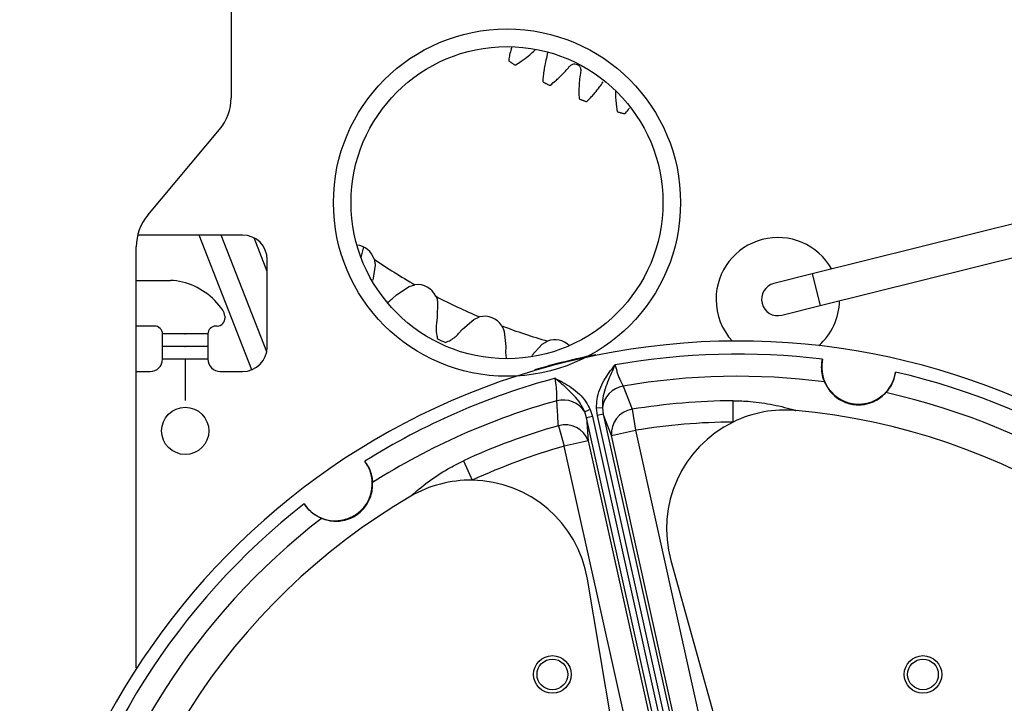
# Model space of a CAD drawing. Header units: inches. Extents: x 170 to 284, y 215 to 248.
# Tile 492 of 656: x 211.616 to 211.784, y 224.769 to 224.885. Entities that reach past the tile are written whole.
import ezdxf

# ---------------------------------------------------------------- set-up
doc = ezdxf.new("R2010")
doc.units = ezdxf.units.IN
doc.header["$LTSCALE"] = 0.25
doc.header["$MEASUREMENT"] = 0
doc.layers.add('ANNOTATIONS', color=1, linetype='Continuous')
doc.layers.add('RH FRONT OF HOOD', color=7, linetype='Continuous')
doc.styles.add('ARIAL', font='arial.ttf', dxfattribs={"height": 0.09375})
doc.dimstyles.new('STANDARD$0', dxfattribs={"dimtxt": 0.09375, "dimasz": 0.09375, "dimexe": 0.03125, "dimexo": 0.046875, "dimgap": 0.09, "dimtad": 0, "dimtih": 1, "dimtoh": 1, "dimdec": 4, "dimzin": 0, "dimdsep": 46, "dimtxsty": 'ARIAL', "dimcen": 0.09, "dimadec": 0, "dimazin": 0, "dimtfac": 1, "dimtdec": 4, "dimtofl": 0, "dimtmove": 0, "dimatfit": 1, "dimfxl": 1, "dimtolj": 1, "dimtzin": 0, "dimarcsym": 0})

# ---------------------------------------------------------------- blocks, each defined once
blk = doc.blocks.new('*D133')
at = {"layer": 'ANNOTATIONS', "color": 0, "lineweight": -2, "transparency": 16777216}
for p, q in [((211.573486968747, 225.2379811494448), (212.9080140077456, 225.2379811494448)), ((212.8767640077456, 225.1442311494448), (212.8767640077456, 222.8822775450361)), ((212.8767640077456, 220.1854637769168), (212.8767640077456, 222.4474173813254)), ((212.4115944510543, 220.0917137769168), (212.9080140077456, 220.0917137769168))]:
    blk.add_line(p, q, dxfattribs=at)
at = {"layer": 'ANNOTATIONS', "color": 0, "transparency": 16777216}
for points in [[(212.8611390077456, 225.1442311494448), (212.8923890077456, 225.1442311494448), (212.8767640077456, 225.2379811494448)], [(212.8611390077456, 220.1854637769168), (212.8923890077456, 220.1854637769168), (212.8767640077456, 220.0917137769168)]]:
    blk.add_solid(points, dxfattribs=at)
at = {"layer": 'defpoints', "color": 0, "transparency": 16777216}
for p in [(211.526611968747, 225.2379811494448), (212.3647194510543, 220.0917137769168), (212.8767640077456, 220.0917137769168)]:
    blk.add_point(p, dxfattribs=at)
at = {"layer": 'ANNOTATIONS', "color": 0, "transparency": 16777216, "insert": (212.8767640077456, 222.6648474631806), "char_height": 0.09375, "attachment_point": 5, "style": 'ARIAL'}
blk.add_mtext('\\A1;TOTAL\\PHEIGHT', dxfattribs=at)

msp = doc.modelspace()

# ---------------------------------------------------------------- linework, layer by layer
at = {"layer": 'RH FRONT OF HOOD'}
for p, q in [((211.6516536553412, 224.9455565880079), (211.6516536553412, 224.8718158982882)), ((211.6995253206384, 224.8804838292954), (211.699428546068, 224.8801572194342)), ((211.7056359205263, 224.8795699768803), (211.7055307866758, 224.8788687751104)), ((211.6374360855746, 224.8518028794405), (211.6496808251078, 224.8663955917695)), ((211.8054433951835, 224.8553875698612), (211.7508163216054, 224.8417675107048)), ((211.7521627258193, 224.836367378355), (211.8054433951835, 224.8496517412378)), ((211.6535931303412, 224.8483976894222), (211.6357075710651, 224.8483976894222)), ((211.6551888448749, 224.8254376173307), (211.646212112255, 224.8483976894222)), ((211.6577237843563, 224.8284949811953), (211.6499423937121, 224.8483976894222)), ((211.6578093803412, 224.8421707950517), (211.6555665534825, 224.8479073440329)), ((211.6354632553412, 224.7746229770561), (211.6354632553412, 224.8463825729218)), ((211.6742323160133, 224.8463736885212), (211.6737999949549, 224.8445996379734)), ((211.6578093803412, 224.8293402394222), (211.6578093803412, 224.8441814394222)), ((211.6762095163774, 224.8432879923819), (211.6758478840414, 224.8407125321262)), ((211.7508163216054, 224.8417675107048), (211.744270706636, 224.8401355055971)), ((211.7508163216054, 224.8417675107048), (211.7521627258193, 224.836367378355)), ((211.6354632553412, 224.8406397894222), (211.6412921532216, 224.8406397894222)), ((211.6798435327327, 224.8381940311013), (211.6820110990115, 224.839631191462)), ((211.6820110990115, 224.839631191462), (211.6830078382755, 224.8399245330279)), ((211.6791036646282, 224.8375276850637), (211.6798435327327, 224.8381940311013)), ((211.6868815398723, 224.8369578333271), (211.6868329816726, 224.8343575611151)), ((211.7456171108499, 224.8347353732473), (211.7521627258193, 224.836367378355)), ((211.6505810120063, 224.8345872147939), (211.650601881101, 224.8343486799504)), ((211.6868329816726, 224.8343575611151), (211.6866681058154, 224.8333756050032)), ((211.6930816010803, 224.834026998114), (211.6940357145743, 224.8344383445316)), ((211.6385832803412, 224.8328818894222), (211.6354632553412, 224.8328818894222)), ((211.6492578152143, 224.8328818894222), (211.6490395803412, 224.8328818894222)), ((211.6911030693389, 224.832339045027), (211.6930816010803, 224.834026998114)), ((211.6476903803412, 224.8315326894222), (211.6399324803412, 224.8315326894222)), ((211.6399324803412, 224.8272321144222), (211.6399324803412, 224.8315326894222)), ((211.6476903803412, 224.8315326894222), (211.6476903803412, 224.8272321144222)), ((211.6904489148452, 224.8315883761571), (211.6911030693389, 224.832339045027)), ((211.6982387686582, 224.8319601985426), (211.6985039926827, 224.8293730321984)), ((211.6476903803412, 224.8293824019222), (211.6399324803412, 224.8293824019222)), ((211.6985039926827, 224.8293730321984), (211.698458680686, 224.8283783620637)), ((211.7029862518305, 224.827883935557), (211.7047468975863, 224.8297980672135)), ((211.7047468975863, 224.8297980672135), (211.7056444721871, 224.8303214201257)), ((211.698458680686, 224.8283783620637), (211.6985820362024, 224.8274447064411)), ((211.7092287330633, 224.8268748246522), (211.7115334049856, 224.8273879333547)), ((211.7115334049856, 224.8273879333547), (211.7138380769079, 224.8279010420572)), ((211.7138430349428, 224.8278787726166), (211.7138380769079, 224.8279010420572)), ((211.6476903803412, 224.8272321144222), (211.6399324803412, 224.8272321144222)), ((211.6476903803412, 224.8272321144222), (211.6399324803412, 224.8272321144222)), ((211.6438114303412, 224.8272321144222), (211.6438114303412, 224.8201731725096)), ((211.7092336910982, 224.8268525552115), (211.7092287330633, 224.8268748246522)), ((211.6354632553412, 224.8251239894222), (211.6378243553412, 224.8251239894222)), ((211.6497985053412, 224.8251239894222), (211.6535931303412, 224.8251239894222)), ((211.7185175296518, 224.8226534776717), (211.7200605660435, 224.8186896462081)), ((211.7373169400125, 224.8165158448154), (211.7372911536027, 224.8201466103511)), ((211.7129034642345, 224.8186483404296), (211.7119896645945, 224.8182591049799)), ((211.7123059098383, 224.8172237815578), (211.7119896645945, 224.8182591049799)), ((211.7132898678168, 224.8174428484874), (211.7123059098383, 224.8172237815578)), ((211.7129034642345, 224.8186483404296), (211.7132898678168, 224.8174428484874)), ((211.7132898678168, 224.8174428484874), (211.7313487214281, 224.7363299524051)), ((211.714993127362, 224.8189277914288), (211.7140005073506, 224.8188925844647)), ((211.7141620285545, 224.8176370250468), (211.7140005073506, 224.8188925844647)), ((211.715145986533, 224.8178560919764), (211.7141620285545, 224.8176370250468)), ((211.7322208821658, 224.7365241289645), (211.7141620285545, 224.8176370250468)), ((211.714993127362, 224.8189277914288), (211.715145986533, 224.8178560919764)), ((211.715145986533, 224.8178560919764), (211.7332048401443, 224.7367431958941)), ((211.7165449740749, 224.8141933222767), (211.715145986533, 224.8178560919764)), ((211.7200605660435, 224.8186896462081), (211.7206447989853, 224.81510610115)), ((211.7075018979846, 224.8158936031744), (211.7084931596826, 224.8124006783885)), ((211.7303647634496, 224.7361108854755), (211.7123059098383, 224.8172237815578)), ((211.7123059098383, 224.8172237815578), (211.712592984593, 224.8133134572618)), ((211.7165449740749, 224.8141933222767), (211.7206447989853, 224.81510610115)), ((211.7337356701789, 224.7369798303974), (211.7165449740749, 224.8141933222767)), ((211.7206447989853, 224.81510610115), (211.7378354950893, 224.7378926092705)), ((211.712592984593, 224.8133134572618), (211.7084931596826, 224.8124006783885)), ((211.7256838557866, 224.7351871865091), (211.7084931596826, 224.8124006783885)), ((211.712592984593, 224.8133134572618), (211.729783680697, 224.7360999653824)), ((211.6912806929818, 224.8099029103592), (211.6927976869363, 224.8066041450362)), ((211.7266871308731, 224.7929063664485), (211.734851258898, 224.7635267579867)), ((211.71751098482, 224.7596661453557), (211.7124397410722, 224.7897343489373))]:
    msp.add_line(p, q, dxfattribs=at)
for centre, radius in [((211.6987238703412, 224.853929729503), 0.02961493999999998), ((211.6987238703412, 224.853929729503), 0.02661296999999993), ((211.6438114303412, 224.8150049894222), 0.004028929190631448), ((211.7064649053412, 224.7734730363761), 0.003204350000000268), ((211.7064649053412, 224.7734730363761), 0.002620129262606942), ((211.7697086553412, 224.7734730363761), 0.003204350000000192), ((211.7697086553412, 224.7734730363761), 0.002620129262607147)]:
    msp.add_circle(centre, radius, dxfattribs=at)
for centre, radius, start, end in [((211.6432211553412, 224.8718158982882), 0.0084325, 320.0000000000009, 3.256887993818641e-12), ((211.6438957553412, 224.8463825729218), 0.008432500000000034, 140.0000000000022, 180), ((211.6535931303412, 224.8441814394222), 0.00421625, 0, 90), ((211.7449439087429, 224.8374354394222), 0.01054062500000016, 29.30754110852, 180), ((211.6727691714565, 224.8432598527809), 0.003440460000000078, 17.83821623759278, 84.20381204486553), ((211.7338705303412, 224.9283377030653), 0.1019995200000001, 235.46377607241, 240.0888659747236), ((211.6412921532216, 224.8322072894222), 0.008432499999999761, 75.93013225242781, 90), ((211.6404721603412, 224.8289354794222), 0.01180549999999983, 34.32343910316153, 75.93013225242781), ((211.6834696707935, 224.8365152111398), 0.003440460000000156, 24.76129316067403, 97.71442580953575), ((211.7449439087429, 224.8374354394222), 0.002782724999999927, 104.0000000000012, 283.9999999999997), ((211.7338705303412, 224.9283377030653), 0.1019995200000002, 242.3868529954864, 247.0119428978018), ((211.7449439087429, 224.8374354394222), 0.01054062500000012, 180, 222.5705594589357), ((211.7449439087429, 224.8374354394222), 0.01054062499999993, 311.3586972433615, 358.6924588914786), ((211.6492578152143, 224.8342310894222), 0.001349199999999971, 270.0000000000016, 5.000000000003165), ((211.6484809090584, 224.8344034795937), 0.002108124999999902, 4.999999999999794, 34.32343910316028), ((211.6949051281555, 224.8311095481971), 0.003440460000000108, 31.68437008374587, 104.6375027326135), ((211.6385832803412, 224.8315326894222), 0.001349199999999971, 359.9999999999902, 90), ((211.6490395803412, 224.8315326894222), 0.001349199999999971, 90, 180), ((211.7338705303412, 224.9283377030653), 0.1019995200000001, 249.3099299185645, 253.9350198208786), ((211.6535931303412, 224.8293402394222), 0.00421625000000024, 270.0000000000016, 0), ((211.7338705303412, 224.9283377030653), 0.1083407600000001, 244.3009804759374, 245.0978154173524), ((211.7069087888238, 224.8271216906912), 0.00344046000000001, 44.54289317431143, 111.5605796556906), ((211.7380867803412, 224.7081211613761), 0.1221869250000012, 13.65876806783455, 101.4443005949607), ((211.738083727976, 224.7081451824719), 0.1222712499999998, 101.4262908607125, 106.4828369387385), ((211.7380867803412, 224.7081211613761), 0.1199682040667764, 83.07142282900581, 100.0493665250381), ((211.7380867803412, 224.7081211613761), 0.1221869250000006, 103.6587680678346, 191.4443005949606), ((211.6378243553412, 224.8272321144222), 0.00210812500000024, 270.0000000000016, 0), ((211.6497985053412, 224.8272321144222), 0.00210812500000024, 180, 270.0000000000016), ((211.7587444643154, 224.8258960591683), 0.006324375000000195, 167.978671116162, 352.1243975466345), ((211.7380867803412, 224.7081211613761), 0.1161921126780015, 82.67150883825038, 99.69605479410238), ((211.7380867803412, 224.7081211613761), 0.1199682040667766, 38.07142282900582, 77.03164583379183), ((211.7380867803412, 224.7081211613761), 0.1199682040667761, 105.0537021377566, 122.0316458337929), ((211.7193185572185, 224.8183658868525), 0.00436177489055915, 100.5822690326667, 172.5983153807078), ((211.7380867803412, 224.7081211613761), 0.1161921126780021, 37.67150883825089, 77.43155982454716), ((211.7380867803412, 224.7081211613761), 0.1161921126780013, 105.4070138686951, 122.4315598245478), ((211.7083111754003, 224.8159152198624), 0.004361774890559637, 32.50475328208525, 104.520799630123), ((211.7380867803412, 224.7081211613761), 0.1120282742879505, 90.40691903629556, 99.25958750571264), ((211.7207247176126, 224.8145478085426), 0.004194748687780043, 99.10993535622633, 184.8476848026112), ((211.746186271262, 224.7983248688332), 0.02023800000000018, 84.86910807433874, 115.9923648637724), ((211.7380867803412, 224.7081211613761), 0.1108046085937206, 30.23396058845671, 84.86910807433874), ((211.7380867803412, 224.7081211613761), 0.1120282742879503, 105.8434811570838, 114.6961496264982), ((211.7086576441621, 224.8118612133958), 0.004194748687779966, 20.25538386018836, 105.9931333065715), ((211.7380867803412, 224.7081211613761), 0.1083974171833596, 90.40691903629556, 99.25958750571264), ((211.746186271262, 224.7983248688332), 0.02023800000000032, 115.9923648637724, 195.5297698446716), ((211.7380867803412, 224.7081211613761), 0.1083974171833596, 105.8434811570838, 114.6961496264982), ((211.6694145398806, 224.8060077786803), 0.00632437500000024, 212.9786711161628, 37.12439754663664), ((211.6924835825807, 224.7863685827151), 0.02023800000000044, 89.11070379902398, 120.2339605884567), ((211.6924835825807, 224.7863685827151), 0.02023800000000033, 9.573298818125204, 89.11070379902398), ((211.7380867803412, 224.7081211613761), 0.1108046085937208, 120.2339605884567, 174.8691080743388), ((211.7380867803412, 224.7081211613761), 0.1199682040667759, 128.0714228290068, 167.0316458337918), ((211.7380867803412, 224.7081211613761), 0.1161921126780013, 127.6715088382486, 167.4315598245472)]:
    msp.add_arc(centre, radius, start, end, dxfattribs=at)
for points, knots in [([(211.699428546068, 224.8801572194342), (211.6993389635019, 224.879805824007), (211.6991789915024, 224.8791783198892), (211.6990593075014, 224.8785419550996), (211.699006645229, 224.8782619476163)], [0, 0, 0, 0, 0.55998903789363, 1, 1, 1, 1]), ([(211.7018364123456, 224.8785238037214), (211.7021798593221, 224.8787878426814), (211.702793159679, 224.8792593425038), (211.703355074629, 224.8797908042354), (211.7036023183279, 224.8800246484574)], [0, 0, 0, 0, 0.5599980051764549, 1, 1, 1, 1]), ([(211.699006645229, 224.8782619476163), (211.699006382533, 224.8782220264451), (211.6990059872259, 224.8781619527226), (211.6990489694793, 224.8780938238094), (211.699139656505, 224.8780180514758), (211.6992224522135, 224.8779651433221), (211.6992886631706, 224.8779228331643)], [0, 0, 0, 0, 0.2480322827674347, 0.3732411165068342, 0.4987867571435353, 1, 1, 1, 1]), ([(211.6992886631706, 224.8779228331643), (211.6993373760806, 224.8778894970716), (211.6994243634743, 224.8778299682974), (211.6995115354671, 224.8777707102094), (211.6995498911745, 224.87774463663)], [0, 0, 0, 0, 0.5599996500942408, 1, 1, 1, 1]), ([(211.7002313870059, 224.8774311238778), (211.7005373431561, 224.8776258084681), (211.7010836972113, 224.8779734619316), (211.7016064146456, 224.8783556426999), (211.7018364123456, 224.8785238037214)], [0, 0, 0, 0, 0.5599961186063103, 0.9999999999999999, 0.9999999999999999, 0.9999999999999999, 0.9999999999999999]), ([(211.7055307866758, 224.8788687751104), (211.7054185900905, 224.8784503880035), (211.7052182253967, 224.8777032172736), (211.7050941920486, 224.8769398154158), (211.7050396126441, 224.8766038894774)], [0, 0, 0, 0, 0.5599618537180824, 0.9999999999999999, 0.9999999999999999, 0.9999999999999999, 0.9999999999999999]), ([(211.6995498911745, 224.87774463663), (211.6995987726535, 224.8777115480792), (211.6996860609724, 224.8776524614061), (211.6997735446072, 224.8775936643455), (211.6998120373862, 224.8775677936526)], [0, 0, 0, 0, 0.5600002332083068, 1, 1, 1, 1]), ([(211.6998120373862, 224.8775677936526), (211.6998758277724, 224.8775219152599), (211.6999555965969, 224.8774645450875), (211.7000595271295, 224.8774082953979), (211.7001387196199, 224.877393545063), (211.7001943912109, 224.8774161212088), (211.7002313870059, 224.8774311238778)], [0, 0, 0, 0, 0.5012132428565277, 0.6267588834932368, 0.7519677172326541, 1, 1, 1, 1]), ([(211.7050396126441, 224.8766038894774), (211.7049899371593, 224.8762446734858), (211.7049012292, 224.8756032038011), (211.7048535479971, 224.8749574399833), (211.7048325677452, 224.8746732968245)], [0, 0, 0, 0, 0.5599890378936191, 1, 1, 1, 1]), ([(211.7076152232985, 224.875250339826), (211.7079269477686, 224.8755511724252), (211.7084836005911, 224.876088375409), (211.7089824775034, 224.8766794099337), (211.70920198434, 224.8769394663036)], [0, 0, 0, 0, 0.5599980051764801, 1, 1, 1, 1]), ([(211.70920198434, 224.8769394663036), (211.7093045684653, 224.8770662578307), (211.7095093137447, 224.8773193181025), (211.7099053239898, 224.8775576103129), (211.7103296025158, 224.8776277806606), (211.7105740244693, 224.8775472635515), (211.7106962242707, 224.8775070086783)], [0, 0, 0, 0, 0.2807393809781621, 0.5603212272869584, 0.7801807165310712, 1, 1, 1, 1]), ([(211.7106962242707, 224.8775070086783), (211.7108343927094, 224.8774185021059), (211.7111108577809, 224.8772414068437), (211.7113493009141, 224.8766783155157), (211.7112862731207, 224.8762615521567), (211.7112477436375, 224.8760067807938)], [0, 0, 0, 0, 0.2797103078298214, 0.5596801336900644, 1, 1, 1, 1]), ([(211.7048325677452, 224.8746732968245), (211.704836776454, 224.8746335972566), (211.7048431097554, 224.8745738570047), (211.7048934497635, 224.8745109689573), (211.7049920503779, 224.8744458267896), (211.705080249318, 224.8744025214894), (211.7051507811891, 224.8743678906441)], [0, 0, 0, 0, 0.2480322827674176, 0.373241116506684, 0.4987867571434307, 1, 1, 1, 1]), ([(211.7061426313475, 224.8739848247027), (211.7064248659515, 224.8742125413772), (211.7069288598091, 224.8746191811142), (211.7074054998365, 224.8750574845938), (211.7076152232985, 224.875250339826)], [0, 0, 0, 0, 0.5599961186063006, 1, 1, 1, 1]), ([(211.7112477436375, 224.8760067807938), (211.711183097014, 224.8755784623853), (211.7110676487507, 224.8748135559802), (211.7110298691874, 224.8740410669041), (211.7110132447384, 224.8737011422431)], [0, 0, 0, 0, 0.559961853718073, 0.9999999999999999, 0.9999999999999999, 0.9999999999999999, 0.9999999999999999]), ([(211.7137242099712, 224.8726444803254), (211.7140002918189, 224.8729783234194), (211.7144932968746, 224.8735744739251), (211.7149228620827, 224.874217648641), (211.7151118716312, 224.874500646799)], [0, 0, 0, 0, 0.5599980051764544, 1, 1, 1, 1]), ([(211.7051507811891, 224.8743678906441), (211.7052029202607, 224.8743402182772), (211.705296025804, 224.8742908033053), (211.7053892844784, 224.8742416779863), (211.7054303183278, 224.8742200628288)], [0, 0, 0, 0, 0.5599996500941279, 1, 1, 1, 1]), ([(211.7054303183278, 224.8742200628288), (211.7054825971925, 224.8741926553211), (211.7055759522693, 224.8741437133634), (211.7056694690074, 224.8740950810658), (211.7057106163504, 224.8740736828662)], [0, 0, 0, 0, 0.5600002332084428, 0.9999999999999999, 0.9999999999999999, 0.9999999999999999, 0.9999999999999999]), ([(211.7057106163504, 224.8740736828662), (211.7057791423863, 224.8740352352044), (211.7058648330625, 224.8739871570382), (211.7059744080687, 224.8739428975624), (211.7060547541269, 224.8739371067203), (211.7061075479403, 224.8739657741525), (211.7061426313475, 224.8739848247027)], [0, 0, 0, 0, 0.5012132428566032, 0.626758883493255, 0.7519677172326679, 1, 1, 1, 1]), ([(211.7110132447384, 224.8737011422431), (211.7110041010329, 224.8733386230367), (211.7109877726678, 224.8726912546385), (211.7110126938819, 224.8720442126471), (211.7110236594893, 224.871759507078)], [0, 0, 0, 0, 0.5599890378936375, 1, 1, 1, 1]), ([(211.7172321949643, 224.8728977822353), (211.7172285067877, 224.8727667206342), (211.7172152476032, 224.8722955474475), (211.7172495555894, 224.8718250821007), (211.7172743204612, 224.8714854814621)], [0, 0, 0, 0, 0.2781601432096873, 1, 1, 1, 1]), ([(211.7110236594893, 224.871759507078), (211.711032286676, 224.8717205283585), (211.7110452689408, 224.8716618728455), (211.7111023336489, 224.8716050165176), (211.7112076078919, 224.8715513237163), (211.7113001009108, 224.8715181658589), (211.7113740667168, 224.8714916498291)], [0, 0, 0, 0, 0.2480322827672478, 0.3732411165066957, 0.4987867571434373, 1, 1, 1, 1]), ([(211.7113740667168, 224.8714916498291), (211.711428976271, 224.871469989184), (211.7115270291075, 224.8714313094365), (211.7116252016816, 224.8713929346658), (211.7116683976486, 224.8713760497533)], [0, 0, 0, 0, 0.5599996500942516, 0.9999999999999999, 0.9999999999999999, 0.9999999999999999, 0.9999999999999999]), ([(211.7116683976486, 224.8713760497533), (211.711723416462, 224.8713546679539), (211.7118216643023, 224.8713164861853), (211.7119200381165, 224.87127863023), (211.7119633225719, 224.8712619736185)], [0, 0, 0, 0, 0.5600002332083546, 1, 1, 1, 1]), ([(211.7119633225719, 224.8712619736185), (211.7120357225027, 224.8712314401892), (211.7121262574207, 224.8711932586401), (211.7122400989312, 224.8711615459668), (211.7123205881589, 224.8711647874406), (211.7123698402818, 224.8711991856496), (211.712402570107, 224.8712220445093)], [0, 0, 0, 0, 0.5012132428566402, 0.6267588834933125, 0.7519677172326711, 1, 1, 1, 1]), ([(211.712402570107, 224.8712220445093), (211.712657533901, 224.8714799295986), (211.7131128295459, 224.8719404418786), (211.7135373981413, 224.8724293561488), (211.7137242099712, 224.8726444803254)], [0, 0, 0, 0, 0.559996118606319, 1, 1, 1, 1]), ([(211.7172743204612, 224.8714854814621), (211.7173058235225, 224.8711242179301), (211.7173620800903, 224.8704790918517), (211.7174592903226, 224.8698389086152), (211.7175020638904, 224.8695572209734)], [0, 0, 0, 0, 0.5599890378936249, 1, 1, 1, 1]), ([(211.7175020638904, 224.8695572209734), (211.717515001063, 224.8695194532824), (211.7175344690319, 224.8694626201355), (211.717597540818, 224.8694125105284), (211.7177081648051, 224.8693709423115), (211.7178037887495, 224.8693483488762), (211.7178802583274, 224.8693302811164)], [0, 0, 0, 0, 0.2480322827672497, 0.3732411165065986, 0.4987867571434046, 1, 1, 1, 1]), ([(211.7189324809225, 224.8691775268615), (211.71915958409, 224.8694604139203), (211.7193923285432, 224.8697503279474), (211.7196057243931, 224.8700544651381), (211.7196108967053, 224.8700618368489)], [0, 0, 0, 0, 0.9757618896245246, 1, 1, 1, 1]), ([(211.7178802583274, 224.8693302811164), (211.7179372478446, 224.8693149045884), (211.7180390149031, 224.8692874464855), (211.7181408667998, 224.8692603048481), (211.71818568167, 224.8692483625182)], [0, 0, 0, 0, 0.5599996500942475, 1, 1, 1, 1]), ([(211.71818568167, 224.8692483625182), (211.7182427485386, 224.8692332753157), (211.7183446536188, 224.8692063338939), (211.7184466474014, 224.8691797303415), (211.7184915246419, 224.8691680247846)], [0, 0, 0, 0, 0.5600002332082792, 1, 1, 1, 1]), ([(211.7184915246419, 224.8691680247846), (211.7185668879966, 224.8691457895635), (211.7186611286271, 224.8691179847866), (211.718777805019, 224.869099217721), (211.7188574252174, 224.8691114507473), (211.7189025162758, 224.8691511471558), (211.7189324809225, 224.8691775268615)], [0, 0, 0, 0, 0.5012132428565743, 0.6267588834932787, 0.7519677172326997, 1, 1, 1, 1]), ([(211.6760442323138, 224.844313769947), (211.6760782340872, 224.844197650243), (211.6761760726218, 224.8438635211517), (211.6761963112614, 224.8435152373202), (211.6762095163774, 224.8432879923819)], [0, 0, 0, 0, 0.3475294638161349, 0.9999999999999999, 0.9999999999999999, 0.9999999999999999, 0.9999999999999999]), ([(211.6783435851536, 224.8369827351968), (211.6783874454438, 224.8370008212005), (211.6786735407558, 224.8371187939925), (211.6789064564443, 224.8373402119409), (211.6791036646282, 224.8375276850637)], [0, 0, 0, 0, 0.1533065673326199, 1, 1, 1, 1]), ([(211.6865938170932, 224.8379562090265), (211.6866415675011, 224.8378450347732), (211.6867789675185, 224.8375251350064), (211.6868410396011, 224.8371818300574), (211.6868815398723, 224.8369578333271)], [0, 0, 0, 0, 0.347528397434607, 1, 1, 1, 1]), ([(211.6866681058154, 224.8333756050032), (211.68662008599, 224.8327307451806), (211.6865521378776, 224.8318182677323), (211.6868127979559, 224.8309640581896), (211.6868892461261, 224.8307135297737)], [0, 0, 0, 0, 0.706713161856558, 1, 1, 1, 1]), ([(211.6978328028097, 224.8329166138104), (211.6978936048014, 224.8328120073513), (211.6980685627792, 224.8325110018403), (211.6981715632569, 224.8321776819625), (211.6982387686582, 224.8319601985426)], [0, 0, 0, 0, 0.3475234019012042, 1, 1, 1, 1]), ([(211.6882514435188, 224.830069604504), (211.6888265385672, 224.8303427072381), (211.6896402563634, 224.8307291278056), (211.6902655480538, 224.8313935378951), (211.6904489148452, 224.8315883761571)], [0, 0, 0, 0, 0.7067499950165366, 1, 1, 1, 1]), ([(211.7140005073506, 224.8188925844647), (211.7140144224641, 224.8193860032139), (211.7140612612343, 224.8210468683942), (211.7149438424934, 224.8231270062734), (211.7161604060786, 224.824981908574), (211.7168142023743, 224.8258247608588), (211.7171492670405, 224.8262444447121), (211.7171527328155, 224.8262487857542)], [0, 0, 0, 0, 0.1808274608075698, 0.6086717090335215, 0.8026294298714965, 0.9979584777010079, 1, 1, 1, 1]), ([(211.7171527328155, 224.8262487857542), (211.7171505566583, 224.8262441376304), (211.7166973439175, 224.8252761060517), (211.715822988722, 224.8233250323), (211.7149995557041, 224.8208653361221), (211.7149945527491, 224.8193574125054), (211.714993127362, 224.8189277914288)], [0, 0, 0, 0, 0.001987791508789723, 0.4139831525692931, 0.8330385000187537, 1, 1, 1, 1]), ([(211.7171527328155, 224.8262487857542), (211.7171606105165, 224.8262194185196), (211.7172970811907, 224.8257106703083), (211.7175965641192, 224.824729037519), (211.7180730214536, 224.8234690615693), (211.7183691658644, 224.8229256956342), (211.7185175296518, 224.8226534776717)], [0, 0, 0, 0, 0.01987989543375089, 0.344392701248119, 0.6715508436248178, 1, 1, 1, 1]), ([(211.7529079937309, 224.8233641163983), (211.7528131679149, 224.8236178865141), (211.7526021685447, 224.8241825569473), (211.7523771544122, 224.8254378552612), (211.7524265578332, 224.826548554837), (211.7525406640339, 224.8271221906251), (211.7525587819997, 224.8272132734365)], [0, 0, 0, 0, 0.2792249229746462, 0.6213105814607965, 0.9398710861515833, 1, 1, 1, 1]), ([(211.7650091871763, 224.8250294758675), (211.7649504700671, 224.8247108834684), (211.7648172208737, 224.8239878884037), (211.764391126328, 224.8229589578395), (211.7638510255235, 224.8220893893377), (211.7635225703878, 224.8217060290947), (211.7633708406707, 224.8215289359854)], [0, 0, 0, 0, 0.2085581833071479, 0.4732898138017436, 0.7566864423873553, 0.9999999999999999, 0.9999999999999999, 0.9999999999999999, 0.9999999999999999]), ([(211.7119896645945, 224.8182591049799), (211.7118061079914, 224.8186475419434), (211.711161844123, 224.8200109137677), (211.7093726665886, 224.821888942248), (211.7077531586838, 224.8232847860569), (211.7069320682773, 224.8239691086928), (211.7069281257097, 224.8239723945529)], [0, 0, 0, 0, 0.166961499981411, 0.5860168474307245, 0.9980122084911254, 1, 1, 1, 1]), ([(211.7069281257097, 224.8239723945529), (211.7069331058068, 224.8239699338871), (211.7074145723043, 224.8237320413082), (211.7083641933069, 224.8232461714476), (211.7102527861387, 224.8220825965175), (211.7119344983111, 224.8205733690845), (211.7126815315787, 224.8190892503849), (211.7129034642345, 224.8186483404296)], [0, 0, 0, 0, 0.002041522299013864, 0.1973705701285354, 0.3913282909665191, 0.8191725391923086, 1, 1, 1, 1]), ([(211.7072175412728, 224.8201376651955), (211.7072360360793, 224.8204470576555), (211.7072729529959, 224.8210646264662), (211.7071733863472, 224.8224354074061), (211.707011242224, 224.8234515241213), (211.7069281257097, 224.8239723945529)], [0, 0, 0, 0, 0.3285501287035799, 0.6558088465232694, 1, 1, 1, 1]), ([(211.7529079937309, 224.8233641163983), (211.7532627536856, 224.8226653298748), (211.7537619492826, 224.8216820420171), (211.7551485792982, 224.820504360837), (211.7562778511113, 224.8198879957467), (211.757490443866, 224.8195337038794), (211.7586458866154, 224.8194101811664), (211.7599835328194, 224.8195214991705), (211.7616822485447, 224.8200750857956), (211.7627380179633, 224.8208496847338), (211.7632860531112, 224.8214379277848), (211.7633708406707, 224.8215289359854)], [0, 0, 0, 0, 0.2359321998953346, 0.3319887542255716, 0.4289037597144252, 0.4920882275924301, 0.5554148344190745, 0.6317140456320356, 0.7480440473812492, 0.9610194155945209, 1, 1, 1, 1]), ([(211.7075018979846, 224.8158936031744), (211.7074327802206, 224.8169263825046), (211.707338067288, 224.8183416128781), (211.7072431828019, 224.8197555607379), (211.7072175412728, 224.8201376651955)], [0, 0, 0, 0, 0.7297605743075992, 1, 1, 1, 1]), ([(211.7372911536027, 224.8201466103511), (211.7382852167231, 224.8201245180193), (211.7406133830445, 224.8200727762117), (211.7442217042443, 224.8195124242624), (211.7467414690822, 224.8188665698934), (211.747985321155, 224.8184851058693), (211.7479961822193, 224.8184817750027)], [0, 0, 0, 0, 0.268104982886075, 0.6279208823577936, 0.9967510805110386, 1, 1, 1, 1]), ([(211.6744571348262, 224.809824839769), (211.6746417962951, 224.8095565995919), (211.6750597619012, 224.8089494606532), (211.6754857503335, 224.8079188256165), (211.6757174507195, 224.8069240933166), (211.6757561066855, 224.806422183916), (211.6757739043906, 224.8061910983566)], [0, 0, 0, 0, 0.2096432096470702, 0.474509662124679, 0.7580574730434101, 1, 1, 1, 1]), ([(211.6822930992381, 224.8038537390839), (211.6823015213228, 224.8038613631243), (211.6832444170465, 224.8047149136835), (211.6852493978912, 224.8063699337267), (211.6882759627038, 224.808412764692), (211.6903899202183, 224.8094611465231), (211.6912806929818, 224.8099029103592)], [0, 0, 0, 0, 0.003248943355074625, 0.3637359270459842, 0.7318930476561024, 1, 1, 1, 1]), ([(211.6670778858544, 224.8000904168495), (211.6678228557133, 224.7998471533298), (211.6688711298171, 224.7995048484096), (211.6706843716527, 224.7996525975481), (211.6719187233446, 224.80001527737), (211.6730266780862, 224.8006221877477), (211.6739310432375, 224.8013518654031), (211.6747981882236, 224.8023764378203), (211.6756079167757, 224.8039690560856), (211.6758067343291, 224.8052633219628), (211.6757783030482, 224.8060667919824), (211.6757739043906, 224.8061910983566)], [0, 0, 0, 0, 0.2359321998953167, 0.331988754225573, 0.428903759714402, 0.4920882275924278, 0.5554148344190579, 0.63171404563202, 0.7480440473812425, 0.9610194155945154, 1, 1, 1, 1]), ([(211.6670778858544, 224.8000904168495), (211.666831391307, 224.8002028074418), (211.6662829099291, 224.8004528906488), (211.66523617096, 224.80118141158), (211.6644857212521, 224.8020017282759), (211.6641607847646, 224.8024880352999), (211.6641091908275, 224.8025652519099)], [0, 0, 0, 0, 0.2792249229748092, 0.6213105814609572, 0.9398710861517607, 1, 1, 1, 1])]:
    msp.add_open_spline(points, degree=3, knots=knots, dxfattribs=at)
for p in [(211.6438114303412, 224.8315326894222), (211.6438114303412, 224.8293824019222), (211.6438114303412, 224.8272321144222)]:
    msp.add_point(p, dxfattribs=at)

# ---------------------------------------------------------------- dimensions: what is measured, and where the dimension line sits
at = {"layer": 'ANNOTATIONS'}
dim = msp.add_linear_dim(base=(212.8767640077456, 220.0917137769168), p1=(211.5266119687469, 225.2379811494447), p2=(212.3647194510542, 220.0917137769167), angle=90, text='TOTAL\\PHEIGHT', dimstyle='STANDARD$0', dxfattribs=at)
dim.commit()
dim.dimension.update_dxf_attribs({"geometry": '*D133', "text_midpoint": (212.8767640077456, 222.6648474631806)})

doc.saveas('drawing.dxf')
